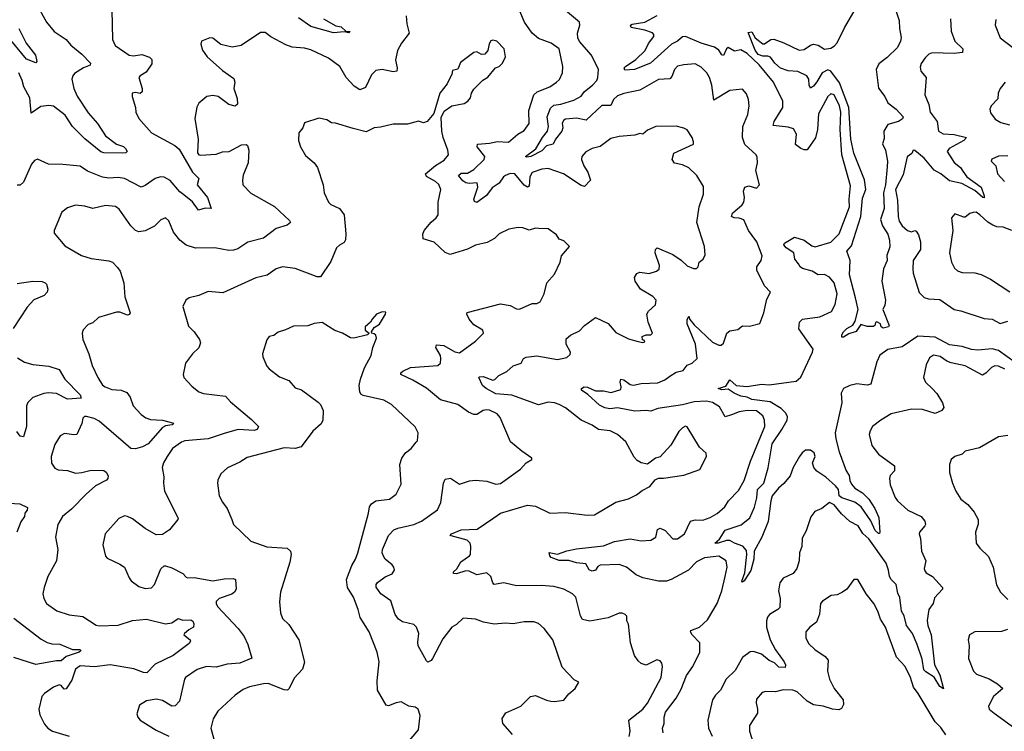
# Model space of a CAD drawing. Extents: x 2199565 to 2323334, y 894172 to 1018966.
# Tile 367 of 440: x 2284062 to 2290292, y 979165 to 983671. Entities that reach past the tile are written whole.
import ezdxf

# ---------------------------------------------------------------- set-up
doc = ezdxf.new("R2010")
doc.units = 0

msp = doc.modelspace()

# ---------------------------------------------------------------- linework, layer by layer
at = {"layer": '0CON10XD'}
for points in [[(2284176.9, 983755), (2284232.5, 983655), (2284280, 983595), (2284355, 983544.5), (2284385, 983510), (2284455, 983452.9), (2284510.6, 983395), (2284508.2, 983381.8), (2284465, 983365.3), (2284409.3, 983330.7), (2284397.3, 983315), (2284392.3, 983295), (2284404.7, 983235), (2284425.7, 983185.7), (2284495, 983080), (2284555, 983012.9), (2284604.3, 982935), (2284675, 982882.2), (2284717.8, 982867.7), (2284732.2, 982855), (2284742, 982835), (2284733, 982827), (2284715, 982824.5), (2284595, 982827.5), (2284575, 982834.3), (2284475, 982915.5), (2284395.2, 982995.2), (2284349.2, 983065), (2284275, 983122.1), (2284246.6, 983126.6), (2284195, 983121.2), (2284135, 983078.8), (2284125.4, 983175), (2284087.5, 983245), (2284078.5, 983285), (2284056.1, 983335)], [(2284643.9, 983733.9), (2284649.2, 983545), (2284665, 983508), (2284755, 983446.9), (2284782.6, 983442.6), (2284835, 983449.5), (2284883.1, 983433.1), (2284898.9, 983418.9), (2284898.6, 983391.4), (2284862.5, 983337.5), (2284823.3, 983315), (2284816.2, 983305), (2284836.2, 983235), (2284836.1, 983213.9), (2284825, 983203.8), (2284795, 983210), (2284774.3, 983205), (2284773.6, 983183.6), (2284793.8, 983115), (2284796.2, 983085), (2284816, 983045), (2284895.8, 982955), (2285043.7, 982873.7), (2285071.7, 982851.7), (2285155.3, 982705.3), (2285195.6, 982665), (2285185.8, 982625), (2285250.6, 982545), (2285272.5, 982475), (2285235, 982476.5), (2285193.7, 982463.7), (2285156.3, 982516.3), (2285101.3, 982561.3), (2285075, 982581.5), (2285015, 982652.7), (2284975, 982673.6), (2284952.5, 982675), (2284920, 982665), (2284855, 982620), (2284830.5, 982610.5), (2284724.7, 982664.7), (2284685, 982670.3), (2284625, 982666.7), (2284586.4, 982673.6), (2284490.8, 982710.9), (2284445, 982742.2), (2284335, 982754.4), (2284245, 982755.8), (2284175, 982788), (2284155, 982779.2), (2284135.7, 982755), (2284085, 982641.2), (2284065, 982622.9), (2284045, 982621.9)], [(2286506.7, 983695), (2286511.2, 983645), (2286526.9, 983585), (2286477.4, 983522.6), (2286452.7, 983475), (2286440.8, 983415), (2286451.4, 983365), (2286448.8, 983345), (2286425, 983341.4), (2286355, 983356.1), (2286315, 983349.5), (2286287.7, 983322.3), (2286249.3, 983240.7), (2286215, 983227.1), (2286179.1, 983249.1), (2286127.1, 983305), (2286088.6, 983375), (2286015, 983426.2), (2285905, 983478.8), (2285865, 983490), (2285785, 983497.5), (2285745, 983510.6), (2285651.7, 983561.7), (2285615, 983590), (2285585, 983590), (2285463.9, 983506.1), (2285407.3, 983497.3), (2285335, 983513.8), (2285285, 983553.3), (2285265, 983556.2), (2285213.3, 983535), (2285208.8, 983515), (2285218.3, 983478.3), (2285248, 983435), (2285345, 983348.1), (2285417.4, 983297.4), (2285422.3, 983275), (2285417.5, 983235), (2285438.3, 983171.7), (2285440, 983135), (2285425, 983123.3), (2285385, 983134), (2285316.7, 983185), (2285285, 983190.8), (2285245, 983184), (2285195, 983141.2), (2285183.4, 983116.6), (2285170, 983045), (2285191.5, 982915), (2285186.9, 982826.9), (2285195, 982814.6), (2285205, 982812.9), (2285305, 982818.6), (2285345, 982832.9), (2285387.5, 982835), (2285465, 982879.2), (2285495, 982881.2), (2285504.2, 982874.2), (2285511.5, 982845), (2285506.7, 982765), (2285475.9, 982685.9), (2285470.8, 982655), (2285474.3, 982624.3), (2285525, 982571.2), (2285675, 982488), (2285769.7, 982399.7), (2285775.8, 982385.8), (2285755, 982368.6), (2285685, 982349.4), (2285605, 982286.7), (2285505, 982262.9), (2285441.2, 982218.8), (2285415, 982210.8), (2285385, 982209.1), (2285296.6, 982226.6), (2285175, 982224.5), (2285115, 982242.2), (2285075, 982274.5), (2285035.4, 982325), (2285005, 982397.5), (2284985, 982416.7), (2284955, 982403.8), (2284915, 982364.2), (2284855, 982334.2), (2284815, 982327.5), (2284795, 982336), (2284766, 982365), (2284691.7, 982471.7), (2284668.7, 982488.7), (2284605, 982494.3), (2284525, 982475.6), (2284475, 982488.9), (2284414.3, 982495.7), (2284365, 982480), (2284328.3, 982451.7), (2284280, 982335), (2284279.3, 982319.3), (2284347.7, 982237.7), (2284453.3, 982176.7), (2284515, 982158.6), (2284625, 982144.2), (2284648.8, 982135), (2284681.7, 982101.7), (2284697.3, 982077.3), (2284721.4, 982005), (2284727.5, 981915), (2284760, 981815), (2284755.7, 981804.3), (2284745, 981800), (2284695, 981818.1), (2284675, 981818.1), (2284560, 981785), (2284525, 981751.2), (2284495, 981740), (2284463.3, 981706.7), (2284457.5, 981685), (2284462, 981645), (2284499.5, 981555), (2284520.9, 981480.9), (2284555.7, 981405), (2284585, 981357.5), (2284602, 981345), (2284645, 981328.5), (2284705, 981324.4), (2284740.6, 981310.6), (2284760.6, 981280.6), (2284779.4, 981225), (2284830.9, 981170.9), (2284859.8, 981149.8), (2284888.8, 981138.8), (2284965, 981135.4), (2285005, 981124.3)], [(2287668.7, 979861.3), (2287622.1, 979872.1), (2287610, 979895), (2287581.4, 980015), (2287560, 980035), (2287504.7, 980064.7), (2287441.1, 980081.1), (2287361.7, 980088.3), (2287205, 980086.9), (2287125, 980105.4), (2287065, 980094.4), (2287056, 980105), (2287043.8, 980145), (2287018.3, 980168.3), (2286955, 980155.8), (2286905, 980179.2), (2286885, 980181.1), (2286825, 980161.1), (2286806.2, 980165), (2286807.5, 980175), (2286827.4, 980192.6), (2286853.2, 980236.8), (2286908, 980275), (2286913.8, 980285), (2286917.5, 980335), (2286912.5, 980355), (2286892.9, 980375), (2286792.5, 980402.5), (2286786.7, 980405), (2286793.8, 980415), (2286855, 980441.5), (2286957.5, 980445), (2287063, 980517), (2287105, 980545.7), (2287275, 980597.3), (2287325, 980591.1), (2287416.3, 980546.3), (2287515, 980550.6), (2287653, 980533), (2287700, 980535), (2287835, 980616), (2287915, 980637.5), (2287965, 980661.2), (2288001.2, 980688.8), (2288050, 980715), (2288083.6, 980756.4), (2288105, 980767.5), (2288135, 980766.7), (2288265, 980786), (2288365, 980822), (2288408, 980905), (2288406, 980925), (2288363.2, 980963.2), (2288285, 981093.3), (2288275, 981096.2), (2288255, 981086), (2288232.5, 981062.5), (2288182.9, 980977.1), (2288115, 980902.5), (2288085, 980893.3), (2288035, 980856.2), (2287994.3, 980864.3), (2287968.6, 980878.6), (2287949.7, 980899.7), (2287897.8, 980997.8), (2287843.8, 981043.8), (2287797.8, 981067.8), (2287724.7, 981074.7), (2287684.1, 981104.1), (2287614.8, 981134.8), (2287515, 981213.1), (2287475, 981233.8), (2287445, 981244.6), (2287405, 981248.5), (2287345, 981231.8), (2287175, 981292.5), (2287075, 981301.6), (2287013.1, 981335), (2286990.3, 981355), (2286966.2, 981405), (2286970.6, 981409.4), (2286995, 981410.5), (2287055, 981387.1), (2287068.7, 981391.3), (2287092.7, 981417.3), (2287119.5, 981430.5), (2287145, 981443.3), (2287185, 981478.6), (2287234.2, 981495.8), (2287250, 981525), (2287266.7, 981533.3), (2287335, 981541.5), (2287465, 981519.4), (2287525, 981531.2), (2287545, 981550), (2287547.5, 981565), (2287519.2, 981615), (2287519.3, 981650.7), (2287546.4, 981673.6), (2287605, 981700), (2287636.7, 981735), (2287705, 981785.4), (2287785, 981747.5), (2287835, 981690), (2287915, 981650), (2287975, 981632), (2288005, 981627.5), (2288018.3, 981631.7), (2288015, 981640), (2288003.3, 981643.3), (2288000, 981665), (2288025, 981676.2), (2288055, 981676.2), (2288066.7, 981685), (2288038, 981755), (2288030, 981805), (2288041.2, 981825), (2288084, 981865), (2288090, 981895), (2288068, 981918), (2287990.8, 981965), (2287956.2, 982015), (2287952.5, 982037.5), (2287967, 982063), (2287985, 982071.2), (2288000.3, 982070.3), (2288045, 982063.5), (2288091.1, 982078.9), (2288108.8, 982091.2), (2288110, 982115), (2288082.2, 982195), (2288084.5, 982215.5), (2288095, 982225.8), (2288195, 982183.1), (2288248.3, 982148.3), (2288285, 982111.4), (2288325, 982094.3), (2288345, 982096), (2288354, 982105), (2288362, 982135), (2288386.2, 982155), (2288398.8, 982181.2), (2288394, 982235), (2288346.8, 982386.8), (2288361.9, 982485), (2288388.9, 982565), (2288388.6, 982615), (2288347.1, 982685), (2288295, 982732), (2288255, 982750.8), (2288205, 982761.2), (2288191.2, 982785), (2288201.2, 982825), (2288325, 982882.5), (2288326.4, 982896.4), (2288316.7, 982925), (2288285, 982972.5), (2288265, 982983.8), (2288215, 982996.2), (2288086.4, 982993.6), (2288035, 982970), (2288005, 982946.7), (2287985, 982950), (2287955, 982938.8), (2287855, 982930), (2287802.7, 982917.3), (2287735, 982867.5), (2287685, 982856), (2287645, 982833.8), (2287618.8, 982805), (2287617.1, 982785), (2287630.5, 982745), (2287657.8, 982705), (2287674, 982655), (2287635, 982614), (2287615, 982620), (2287502, 982695), (2287405, 982729.1), (2287365, 982724.6), (2287305, 982702.5), (2287290.3, 982675), (2287285, 982616.2), (2287275, 982609.4), (2287255, 982622.3), (2287195, 982695.4), (2287165, 982696.2), (2287136, 982685), (2287122.2, 982675), (2287095, 982635.4), (2287052.1, 982605), (2287015, 982557.5), (2286955, 982513.1), (2286939.1, 982519.1), (2286934.6, 982535), (2286960.4, 982609.6), (2286957.6, 982637.6), (2286905, 982634.2), (2286885, 982638.6), (2286865, 982651.1), (2286838.8, 982685), (2286855, 982697.8), (2286895, 982698.9), (2286935, 982722.4), (2287000.4, 982785), (2287005.5, 982805), (2286957.1, 982865), (2286957.7, 982882.3), (2287035, 982887.9), (2287085, 982900), (2287155, 982894.4), (2287213.7, 982946.3), (2287255, 982968), (2287285, 983012.5), (2287284.5, 983095), (2287315.3, 983194.7), (2287335.8, 983214.2), (2287415.4, 983244.6), (2287458.8, 983275), (2287477.4, 983292.6), (2287495.6, 983335), (2287498.6, 983375), (2287475.6, 983485.6), (2287425, 983521.8), (2287345, 983552.1), (2287305, 983586.2), (2287255.9, 983655), (2287226.4, 983725)], [(2288531.1, 980245), (2288485, 980272.9), (2288395, 980263.3), (2288345, 980237), (2288294.2, 980185.8), (2288185, 980125.4), (2288155, 980116.2), (2288105, 980115.5), (2288005, 980137.5), (2287963.3, 980155), (2287901.2, 980205), (2287855, 980220.5), (2287735, 980217.3), (2287721, 980209), (2287705, 980184.5), (2287685, 980178), (2287665, 980187.5), (2287645, 980225.6), (2287585, 980231.1), (2287536.5, 980246.5), (2287475.4, 980245.4), (2287424.4, 980265), (2287415.8, 980275), (2287412.7, 980297.3), (2287465, 980285.4), (2287523.3, 980306.7), (2287585, 980320.4), (2287755, 980339.5), (2287825, 980367.5), (2287925, 980382.7), (2287995, 980371.2), (2288055, 980375.3), (2288086.7, 980393.3), (2288096.9, 980443.1), (2288115, 980451.4), (2288145.3, 980435.3), (2288195, 980382.9), (2288225, 980383.5), (2288269.4, 980415), (2288306.2, 980495), (2288335, 980503.5), (2288385, 980501.8), (2288431.9, 980518.1), (2288475.9, 980544.1), (2288524.5, 980585.5), (2288546.3, 980623.7), (2288611.2, 980688.8), (2288646.2, 980753.8), (2288686.8, 980875), (2288776.8, 981095), (2288775.4, 981135), (2288763.3, 981163.3), (2288725, 981192.9), (2288665, 981196.6), (2288615, 981187.5), (2288565, 981169.2), (2288525, 981155.8), (2288489.8, 981219.8), (2288445, 981246.3), (2288407.5, 981255), (2288328.8, 981251.2), (2288255, 981231.2), (2288100.8, 981209.2), (2288055, 981191.1), (2288025, 981196.5), (2287955, 981191.8), (2287845, 981212.6), (2287795, 981206.6), (2287763.7, 981213.7), (2287730.1, 981230.1), (2287656.8, 981296.8), (2287616, 981325), (2287616, 981335), (2287634, 981345), (2287655, 981344.6), (2287705, 981320.4), (2287755, 981321.4), (2287805, 981310), (2287865, 981330), (2287867.9, 981345), (2287860.9, 981375), (2287865.6, 981394.4), (2287885, 981390), (2287925, 981360.4), (2287945, 981355.4), (2287993.8, 981366.2), (2288099.8, 981370.2), (2288145, 981390), (2288175.6, 981414.4), (2288215, 981439.6), (2288260, 981450), (2288285, 981482.5), (2288316, 981495), (2288348.1, 981525), (2288338.2, 981615), (2288284.6, 981745), (2288285, 981770), (2288295, 981792.5), (2288302.4, 981772.4), (2288328.9, 981738.9), (2288445, 981628.6), (2288485, 981608.8), (2288499.5, 981610.5), (2288515, 981622.5), (2288536.2, 981685), (2288555, 981700), (2288605, 981708.8), (2288635, 981732), (2288679.5, 981730.5), (2288745, 981747.5), (2288771.2, 981815), (2288789.5, 981900.5), (2288813.3, 981945), (2288775.4, 981985.4), (2288726.5, 982085), (2288726.4, 982105), (2288752.9, 982145), (2288760.9, 982175), (2288726.2, 982265), (2288696.2, 982305), (2288673.8, 982335), (2288643.1, 982403.1), (2288615, 982413.6), (2288582.5, 982415), (2288566, 982425), (2288572.9, 982445), (2288632.6, 982497.4), (2288644.3, 982515), (2288648.1, 982545), (2288642.5, 982585), (2288650.5, 982609.5), (2288675, 982618.8), (2288725, 982603.3), (2288742.5, 982625), (2288720.6, 982715), (2288731.4, 982765), (2288729.3, 982799.3), (2288722, 982815), (2288650, 982880), (2288634.6, 982925), (2288636.9, 982995), (2288668.9, 983071.1), (2288678.1, 983125), (2288674.3, 983164.3), (2288660.3, 983200.3), (2288635, 983230), (2288555, 983221.4), (2288455, 983160), (2288442.3, 983255), (2288427.5, 983305), (2288408.9, 983335), (2288375, 983370.6), (2288335, 983391.4), (2288264.3, 983385.7), (2288225, 983375.7), (2288205.5, 983354.5), (2288188.9, 983311.1), (2288175, 983295.6), (2288105, 983291.5), (2287985.3, 983224.7), (2287885, 983203.9), (2287845, 983187.7), (2287818.9, 983165), (2287802.1, 983127.9), (2287745, 983127.3), (2287646.3, 983033.6), (2287585, 983047.2), (2287515, 983041.1), (2287505, 983034.5), (2287495.3, 983015), (2287497.8, 982985), (2287492.5, 982965), (2287451.6, 982915), (2287437.7, 982882.3), (2287395, 982872.2), (2287365, 982840.2), (2287297.1, 982805), (2287270.7, 982800.7), (2287261.4, 982805), (2287327.9, 982852.1), (2287370.6, 982925), (2287401.7, 982965), (2287407.7, 982995), (2287400.5, 983055), (2287420.3, 983109.7), (2287441.7, 983128.3), (2287485, 983135.2), (2287569.2, 983160.8), (2287615, 983187.3), (2287636.2, 983215), (2287686.9, 983255), (2287712.9, 983285), (2287720.8, 983305), (2287723.3, 983355), (2287679.5, 983445), (2287605, 983533.5), (2287593.4, 983555), (2287590.7, 983585), (2287605.6, 983635), (2287604.3, 983655), (2287490.2, 983750.2)], [(2290360.4, 981500.4), (2290256.1, 981576.1), (2290215, 981585.5), (2290125, 981578.1), (2290085, 981581.6), (2290025, 981600.6), (2289945, 981611.1), (2289855, 981660.4), (2289745, 981666.6), (2289645, 981598.8), (2289555, 981582.5), (2289504.2, 981545.8), (2289485.4, 981505), (2289446.5, 981363.5), (2289425, 981355.4), (2289360, 981365), (2289315, 981355.3), (2289275, 981334.4), (2289258.9, 981305), (2289263.6, 981245), (2289221.6, 981055), (2289225.8, 981015.8), (2289247.9, 980935), (2289292.5, 980815), (2289311.1, 980785), (2289315, 980752.5), (2289325, 980728.8), (2289345.8, 980705), (2289395.2, 980675.2), (2289433.9, 980635), (2289472.5, 980575), (2289497.8, 980517.8), (2289504.2, 980425.8), (2289503, 980417), (2289495, 980417.1), (2289475, 980437.1), (2289448.3, 980498.3), (2289385.5, 980585.5), (2289346.6, 980616.6), (2289265, 980642.2), (2289246.8, 980655), (2289243.1, 980695), (2289225, 980719.4), (2289163.7, 980773.7), (2289105, 980812.4), (2289086.7, 980835), (2289079.1, 980865), (2289094.7, 980905), (2289088.5, 980928.5), (2289065, 980944.1), (2289035, 980944), (2289012, 980928), (2288995.3, 980904.7), (2288955.2, 980835), (2288937.9, 980782.1), (2288896.9, 980733.1), (2288863.5, 980705), (2288824.2, 980655), (2288814.8, 980625), (2288797.3, 980492.7), (2288757.5, 980395), (2288710, 980305), (2288708, 980255), (2288687.8, 980182.2), (2288645, 980118), (2288635, 980108.8), (2288630.8, 980115), (2288650.8, 980169.2), (2288661.9, 980285), (2288660, 980310), (2288637.5, 980337.5), (2288584.2, 980355), (2288555, 980372.2), (2288535, 980372.9), (2288482.5, 980355), (2288460, 980355), (2288489.2, 980380.8), (2288525, 980439.3), (2288628.1, 980471.9), (2288682.6, 980517.4), (2288711.8, 980585), (2288726.6, 980643.4), (2288729.6, 980695), (2288769.7, 980735), (2288797.9, 980832.1), (2288822.5, 980985), (2288885.3, 981074.7), (2288918.1, 981135), (2288920.5, 981155), (2288909, 981179), (2288879.2, 981209.2), (2288810.9, 981250.9), (2288695, 981265.9), (2288665, 981281.3), (2288625, 981286.1), (2288581.8, 981305), (2288545, 981331.5), (2288505, 981326), (2288482.5, 981335), (2288530.5, 981349.5), (2288555, 981390), (2288595, 981353.6), (2288665, 981347.7), (2288755, 981361.9), (2288805, 981358.2), (2288975, 981381.4), (2289005, 981406.2), (2289079.4, 981565), (2289081.9, 981585), (2288992.2, 981712.3), (2288996.7, 981755), (2289016.2, 981773.8), (2289125, 981788.5), (2289197.6, 981822.4), (2289222.9, 981867.1), (2289234.6, 981935), (2289215.3, 982005), (2289185, 982040.5), (2289155, 982057.5), (2289114, 982054), (2289077.2, 982077.3), (2289015.4, 982095.4), (2289001.4, 982105), (2288989.4, 982125), (2288965.6, 982155), (2288959.4, 982195), (2288911.1, 982225), (2288897.8, 982245), (2288901.4, 982255), (2288965, 982294.4), (2289025, 982273.5), (2289075, 982238.8), (2289095, 982232.1), (2289195, 982261.5), (2289246.7, 982315), (2289313.4, 982485), (2289310.8, 982535), (2289318.1, 982618.1), (2289263.9, 982815), (2289253.5, 982975), (2289256.9, 983085), (2289248.7, 983125), (2289215, 983194.4), (2289195, 983201.1), (2289175, 983184.3), (2289117.1, 983075), (2289109.3, 982975), (2289097.9, 982922.1), (2289045, 982846.9), (2289025, 982845.6), (2289004, 982854), (2288970.3, 982880.3), (2288977.5, 982945), (2288958.7, 982978.7), (2288925, 982990.4), (2288830, 983000), (2288835, 983025.7), (2288890.9, 983115), (2288891.1, 983155), (2288831.5, 983275), (2288741.2, 983385), (2288665, 983456.4), (2288625, 983479.2), (2288585, 983472.1), (2288545, 983494.4), (2288535, 983486), (2288515, 983443.1), (2288505, 983448.1), (2288485, 983477.1), (2288457.4, 983497.4), (2288375, 983521.1), (2288275, 983564), (2288255, 983561.2), (2288224.4, 983535.6), (2288185.2, 983514.8), (2288053.6, 983395), (2287952.5, 983355), (2287890.9, 983350.9), (2287886.2, 983365), (2287896.2, 983375), (2287960.8, 983419.3), (2288020.3, 983475), (2288041.2, 983518.8), (2288075.4, 983565), (2288075, 983576.7), (2288066.4, 983586.4), (2288016.7, 983605), (2287931.8, 983621.8), (2287926.9, 983635), (2287937.3, 983642.7), (2288016.7, 983655), (2288095, 983696.5)], [(2289602.7, 983735), (2289627.1, 983665), (2289628, 983615), (2289638.6, 983558.6), (2289635.7, 983535), (2289615.8, 983494.2), (2289549.9, 983430.1), (2289498.6, 983391.4), (2289481.2, 983355), (2289495, 983236), (2289535.6, 983185), (2289555.8, 983145), (2289608.8, 983105), (2289652.5, 983055), (2289647.5, 983042.5), (2289622, 983025), (2289555, 983006), (2289529.3, 982965), (2289532.6, 982917.4), (2289522.3, 982885), (2289541.2, 982845), (2289552.8, 982775), (2289551.8, 982738.2), (2289540.6, 982625), (2289528.4, 982575), (2289532.7, 982475), (2289509.7, 982405), (2289520.7, 982365), (2289555, 982313.1), (2289566.3, 982273.7), (2289567.1, 982232.9), (2289548.1, 982178.1), (2289550.4, 982145), (2289527.7, 982092.3), (2289516.5, 982015), (2289539.4, 981895), (2289536.8, 981863.2), (2289523.3, 981835), (2289563.8, 981735), (2289560, 981725), (2289525, 981717.1), (2289512, 981725), (2289509.2, 981745), (2289485, 981756.7), (2289477, 981753), (2289472.5, 981735), (2289463, 981727), (2289425, 981728.8), (2289385, 981740), (2289354.4, 981695.6), (2289307.9, 981682.1), (2289275, 981660), (2289265, 981660), (2289263.1, 981675), (2289275, 981694), (2289295, 981715.5), (2289334.5, 981735.5), (2289349.3, 981760.7), (2289367.5, 981835), (2289349.7, 981910.3), (2289312, 982055), (2289317.3, 982145), (2289296.1, 982205), (2289325, 982239.4), (2289384.7, 982425), (2289395, 982540.8), (2289415.7, 982595), (2289407.1, 982657.1), (2289339.8, 982825), (2289321, 982915), (2289308.2, 983115), (2289249.8, 983269.8), (2289195, 983344.3), (2289175, 983352.7), (2289139.4, 983335), (2289105, 983277.3), (2289085, 983248.9), (2289065, 983236), (2289056.7, 983256.7), (2289055.3, 983295), (2289041.8, 983315), (2288985, 983342.4), (2288925, 983347.1), (2288875, 983363.2), (2288840, 983395), (2288813.2, 983433.2), (2288795, 983440), (2288765, 983439.1), (2288735, 983451.1), (2288715, 983477.1), (2288670.6, 983589.4), (2288695, 983593.8), (2288715.8, 983555), (2288765, 983518.1), (2288775, 983518.6), (2288814.3, 983545), (2288833.8, 983546.2), (2288896.5, 983525), (2288995, 983477.5), (2289025, 983481.5), (2289065, 983509.4), (2289085, 983515.5), (2289115, 983509.6), (2289155, 983483.1), (2289195, 983491.3), (2289217.5, 983505), (2289234.7, 983525), (2289280.3, 983619.7), (2289347.4, 983735)], [(2285984.4, 983675), (2286061.3, 983631.3), (2286095, 983624.6), (2286126.7, 983596.7), (2286152.5, 983595), (2286145, 983587.5), (2286114.6, 983594.6), (2286047.4, 983587.4), (2285905, 983628.2), (2285825, 983683.3)], [(2289951.5, 983675), (2289955, 983597.5), (2289978.9, 983535), (2290030.6, 983485), (2290026.7, 983463.3), (2289975, 983455.6), (2289835, 983461.4), (2289815, 983452), (2289790.9, 983429.1), (2289765.8, 983394.2), (2289759.5, 983370.5), (2289764, 983345), (2289797.5, 983305), (2289789.4, 983195), (2289813.6, 983133.6), (2289823.3, 983085), (2289868.1, 983025), (2289875.6, 982965), (2289905, 982948.7), (2289975, 982943.7), (2290052.5, 982925), (2290035.6, 982905), (2289943.1, 982855), (2289931.1, 982835), (2289975, 982766.7), (2290014.3, 982734.3), (2290030.6, 982710.6), (2290054.4, 982675), (2290145, 982610), (2290164.3, 982555.7), (2290165, 982543.3), (2290155.8, 982544.2), (2290105, 982589.3), (2290022.3, 982632.3), (2289945, 982651.1), (2289890, 982695), (2289847.5, 982717.5), (2289785, 982794.1), (2289725, 982843.1), (2289715, 982843.8), (2289706.5, 982823.5), (2289677.9, 982802.1), (2289651.4, 982688.6), (2289602.9, 982595), (2289616.9, 982526.9), (2289620.3, 982425), (2289627.7, 982395), (2289646.3, 982366.3), (2289680, 982335), (2289705, 982327.8), (2289725, 982335.6), (2289735, 982330.6), (2289748.9, 982308.9), (2289760.9, 982265), (2289761.1, 982215), (2289715.6, 982145), (2289712.5, 982092.5)], [(2290237.7, 983672.3), (2290234, 983635), (2290265, 983556.2), (2290345.5, 983495.5)], [(2284056.5, 983615), (2284102.8, 983522.8), (2284161.9, 983445), (2284170, 983405), (2284165, 983397.5), (2284105, 983421.1), (2283976.7, 983576.7)], [(2287180, 979145), (2287119.2, 979215), (2287114.3, 979245.7), (2287138.3, 979281.7), (2287233.8, 979325), (2287254.4, 979345), (2287293.3, 979385), (2287325, 979392.5), (2287395, 979362.5), (2287423.6, 979356.4), (2287445, 979353.8), (2287505, 979362), (2287537.3, 979402.7), (2287576.7, 979435), (2287600, 979475), (2287570.5, 979490.5), (2287495, 979571.2), (2287435, 979743.3), (2287380, 979815), (2287345, 979848), (2287315, 979858), (2287255, 979858.6), (2287185, 979845.8), (2287135, 979849.4), (2287063.4, 979843.4), (2286997.5, 979855), (2286945, 979874.2), (2286868, 979882), (2286825, 979840.5), (2286795.8, 979825), (2286740.3, 979749.7), (2286675, 979626.7), (2286665, 979613.8), (2286645, 979603.3), (2286635, 979610), (2286582.5, 979705), (2286580.6, 979729.4), (2286587.8, 979785), (2286572.5, 979825), (2286555, 979840), (2286485, 979857.5), (2286458.9, 979875), (2286436.9, 979905), (2286410.8, 979990.8), (2286346.9, 980035), (2286318.2, 980078.2), (2286317.7, 980095), (2286325, 980106.2), (2286375, 980141.9), (2286418.7, 980161.3), (2286434, 980185), (2286430, 980205), (2286419.3, 980219.3), (2286375, 980254.2), (2286365, 980268.8), (2286356.5, 980295), (2286357.8, 980315), (2286395.9, 980404.1), (2286429.7, 980440.3), (2286455, 980451.5), (2286555, 980474.6), (2286605, 980494.6), (2286705, 980568), (2286727.5, 980612.5), (2286742.5, 980735), (2286755, 980761.2), (2286787, 980767), (2286845, 980728.8), (2286908.8, 980751.2), (2286945, 980754.4), (2287018.7, 980748.7), (2287075, 980729.2), (2287105, 980734), (2287230, 980825), (2287266.1, 980863.9), (2287302.5, 980885), (2287302.5, 980895), (2287238.3, 980938.3), (2287168.3, 980998.3), (2287101.7, 981151.7), (2287083.3, 981175), (2287035, 981197.1), (2287015, 981200), (2286995, 981195.7), (2286955, 981171.4), (2286935, 981170.8), (2286901.2, 981185), (2286834.3, 981234.3), (2286725, 981264.5), (2286635, 981336.5), (2286548.7, 981388.7), (2286473.4, 981423.4), (2286474, 981435), (2286485.8, 981445), (2286535, 981467.5), (2286708.5, 981481.5), (2286723.7, 981496.3), (2286726.7, 981525), (2286723.6, 981545), (2286695.8, 981595), (2286698.3, 981611.7), (2286745, 981608.5), (2286815, 981567.5), (2286845, 981561.9), (2286945, 981634.2), (2286996.2, 981685), (2286993.3, 981705), (2286935, 981739.4), (2286905.6, 981775), (2286890.8, 981805), (2286894.3, 981815.7), (2287105, 981870.5), (2287165, 981861.9), (2287205, 981839.2), (2287225, 981838), (2287305, 981874.2), (2287335, 981874.3), (2287355.7, 981885), (2287380, 981935), (2287397.5, 982005), (2287445, 982058.8), (2287481.2, 982135), (2287491.2, 982175), (2287540, 982235), (2287505, 982270), (2287475, 982280), (2287457.6, 982307.6), (2287405, 982346.2), (2287347.5, 982347.5), (2287325, 982350), (2287285, 982338), (2287245, 982352), (2287215, 982354), (2287155.9, 982344.1), (2287096.2, 982315), (2287066, 982285), (2287020.2, 982259.8), (2286945, 982241.9), (2286895, 982217.5), (2286785, 982184.4), (2286755, 982196.7), (2286685, 982261.5), (2286615, 982284), (2286613.2, 982313.2), (2286621.8, 982335), (2286665, 982387.8), (2286698.1, 982415), (2286710, 982435), (2286710.5, 982515), (2286726.7, 982595), (2286715, 982626), (2286693.8, 982645), (2286635, 982676.9), (2286628.9, 982695), (2286692.3, 982747.7), (2286748.1, 982781.9), (2286775.8, 982815), (2286771.9, 982845), (2286741.2, 982925), (2286732.7, 982965), (2286728.6, 983051.4), (2286748.3, 983091.7), (2286795.6, 983124.4), (2286875, 983140.8), (2286896.7, 983155), (2286913.8, 983175), (2286920, 983205), (2286935, 983230), (2286992.3, 983287.7), (2287025, 983307.5), (2287073.6, 983366.4), (2287095, 983373.8), (2287116.7, 983395), (2287136.7, 983435), (2287126.7, 983485), (2287080, 983535), (2287055, 983540.8), (2287043.8, 983536.2), (2287031.7, 983518.3), (2287023.3, 983475), (2287005, 983452.5), (2286985, 983450), (2286955, 983467.5), (2286935, 983462.5), (2286850.5, 983399.5), (2286835, 983357.5), (2286800.7, 983349.3), (2286796.2, 983325), (2286766, 983265), (2286720, 983205), (2286682.7, 983077.3), (2286641.2, 983025), (2286617.7, 983017.7), (2286585, 983027.1), (2286515, 983008.6), (2286425, 983010), (2286345, 982989.2), (2286305, 982985.7), (2286255, 982960), (2286171.1, 982981.1), (2286060, 983015), (2286035, 983017.5), (2286005, 983036.7), (2285955, 983046.7), (2285865, 983017.5), (2285853.6, 982986.4), (2285827.5, 982955), (2285826.7, 982905), (2285838.8, 982865), (2285871.2, 982811.2), (2285925, 982763.3), (2285946, 982735), (2285982, 982625), (2285988, 982575), (2286016.2, 982515), (2286030.3, 982500.3), (2286085.5, 982475.5), (2286114.3, 982435), (2286125.8, 982315), (2286122.7, 982277.3), (2286115, 982260), (2286085, 982243.8), (2286067.5, 982225), (2286031.1, 982138.9), (2285965, 982043.3), (2285945, 982043.3), (2285805.4, 982095.4), (2285725, 982105.6), (2285685, 982093.3), (2285627.6, 982052.4), (2285555.9, 982035.9), (2285348.3, 981941.7), (2285255, 981948.8), (2285195, 981923.8), (2285135, 981910), (2285113.3, 981895), (2285093.3, 981855), (2285129.7, 981729.7), (2285165, 981693.8), (2285198.8, 981645), (2285205.8, 981625), (2285195, 981592.5), (2285156.1, 981553.9), (2285111.2, 981495), (2285096.7, 981425), (2285100, 981405), (2285150.3, 981350.3), (2285195, 981314.3), (2285225, 981304.3), (2285365, 981287.5), (2285395, 981250.8), (2285528.9, 981138.9), (2285572.2, 981095), (2285564, 981076), (2285545, 981068.9), (2285445, 981074.7), (2285362.2, 981052.2), (2285255, 981017.2), (2285106.2, 981003.8), (2285085, 980996.5), (2285029.2, 980955), (2284995, 980904), (2284972.5, 980865), (2284964.1, 980834.1), (2284974, 980775), (2284970.8, 980735), (2284977.5, 980685), (2285064, 980515), (2285062, 980505), (2285009.3, 980440.7), (2284965, 980411.4), (2284925, 980409.2), (2284855, 980449.4), (2284775, 980511.1), (2284745, 980525.6), (2284725, 980528.1), (2284688.8, 980511.2), (2284602, 980415), (2284587.1, 980345), (2284603.9, 980273.9), (2284615, 980260), (2284695, 980224), (2284724.2, 980204.2), (2284755.5, 980135.5), (2284767.9, 980117.9), (2284815, 980080.6), (2284855, 980070), (2284895, 980072.9), (2284915.5, 980094.5), (2284955.9, 980194.1), (2284975, 980213.3), (2284985, 980213.3), (2285025, 980200.8), (2285093.8, 980165), (2285115, 980140), (2285125, 980136.2), (2285165, 980138.1), (2285285, 980117.5), (2285355, 980130.9), (2285413.3, 980133.3), (2285426.8, 980126.8), (2285431.9, 980065), (2285421.4, 980045), (2285405, 980033.6), (2285324.2, 980005), (2285305, 979986.2), (2285304.3, 979975), (2285312.9, 979955), (2285444.5, 979815), (2285481.5, 979765), (2285506.4, 979715), (2285531.4, 979628.6), (2285455, 979595.9), (2285375, 979590), (2285305, 979571.1), (2285244.7, 979575.3), (2285185, 979556.2), (2285111.4, 979505), (2285104.4, 979495), (2285072.2, 979355), (2285045, 979325.8), (2285025, 979324.2), (2284965, 979358.9), (2284925, 979367.3), (2284865, 979357.1), (2284819.3, 979330.7), (2284803.8, 979275), (2284808.8, 979255), (2284824, 979235), (2284925, 979171.4), (2285005, 979134.2)], [(2290297.1, 983275), (2290266, 983235), (2290253.8, 983205), (2290250.7, 983169.3), (2290208.8, 983125), (2290200, 983105), (2290205, 983080), (2290235, 983040), (2290270.3, 983020.3), (2290325, 983004.4)], [(2290315, 982808.5), (2290255, 982805.8), (2290212.7, 982787.3), (2290210, 982775), (2290237.5, 982745), (2290250, 982695), (2290292.5, 982645)], [(2290340, 982335), (2290285, 982355.9), (2290245, 982359.1), (2290219.6, 982369.6), (2290188.6, 982388.6), (2290137.5, 982435), (2290115, 982451.4), (2290095, 982450.6), (2290075, 982444), (2290045, 982420), (2290035, 982420), (2289979.3, 982440.7), (2289958.8, 982415), (2289965.6, 982335), (2289945.5, 982195), (2289958.6, 982135), (2289977.9, 982097.9), (2289995, 982080), (2290025, 982069.2), (2290105, 982067.1), (2290145, 982056.7), (2290205, 982027.5), (2290326.4, 981946.4)], [(2289712.5, 982092.5), (2289714.6, 982064.6), (2289753.6, 981943.6), (2289785, 981910.8), (2289813.1, 981903.1), (2289885, 981898.2), (2289975, 981835.5), (2290017.9, 981827.9), (2290165, 981779.1), (2290215, 981773.3), (2290265, 981747.8), (2290315, 981761.8)], [(2284045, 982000.4), (2284145, 982014.6), (2284205, 982011.9), (2284223.3, 982005), (2284231.2, 981995), (2284240, 981965), (2284235.7, 981945), (2284216.9, 981925), (2284152.3, 981897.7), (2284109.6, 981850.4), (2284020.6, 981715)], [(2286494.1, 979065.9), (2286586.2, 979175), (2286596.7, 979265), (2286582.5, 979305), (2286565, 979317.5), (2286525, 979324), (2286475, 979350.8), (2286445, 979345.8), (2286395, 979326.1), (2286380.4, 979330.4), (2286326.7, 979425), (2286324.7, 979485.3), (2286335.8, 979605), (2286323.6, 979666.4), (2286272.5, 979795), (2286215.8, 979885), (2286204.2, 979935), (2286175, 980013.3), (2286136.7, 980075), (2286130, 980125), (2286162.5, 980215), (2286187.5, 980255), (2286202.2, 980295), (2286269.4, 980545), (2286275, 980586.7), (2286288, 980605), (2286315, 980623.1), (2286402.5, 980635), (2286445, 980666.7), (2286475, 980730), (2286467.1, 980855), (2286479.2, 980895), (2286502.4, 980927.6), (2286538.8, 980955), (2286571.2, 980995), (2286578, 981005), (2286583.8, 981055), (2286565, 981092.5), (2286415, 981234), (2286365, 981262), (2286235, 981290), (2286220.5, 981300.5), (2286214.5, 981314.5), (2286210.4, 981355), (2286218.2, 981395), (2286244.6, 981465.4), (2286286, 981545), (2286296.7, 981595), (2286320, 981655), (2286315, 981672.5), (2286305, 981682.5), (2286290, 981685), (2286287.5, 981695), (2286305, 981722.5), (2286337.8, 981742.2), (2286377.5, 981805), (2286378.3, 981818.3), (2286355, 981820), (2286320, 981805), (2286292.5, 981775), (2286282.5, 981755), (2286248.8, 981725), (2286248.8, 981705), (2286272.5, 981685), (2286262.5, 981675), (2286176.2, 981653.8), (2286155, 981656.7), (2286105, 981686), (2286055, 981703.1), (2285975, 981752.9), (2285925, 981746.9), (2285885, 981732.5), (2285795, 981730), (2285742.9, 981707.1), (2285698.3, 981691.7), (2285669.5, 981670.5), (2285640, 981665), (2285626.4, 981643.6), (2285598.8, 981555), (2285601.2, 981535), (2285625, 981477.5), (2285639.7, 981459.7), (2285705, 981410), (2285765, 981386.7), (2285805, 981340), (2285845, 981326.7), (2285949.7, 981249.7), (2285964.4, 981234.4), (2285982.9, 981195), (2285980, 981135), (2285968.9, 981111.1), (2285916, 981065), (2285843.3, 980966.7), (2285805, 980955.6), (2285735, 980959.4), (2285501.7, 980898.3), (2285455, 980869.2), (2285377.3, 980832.7), (2285333.8, 980795), (2285316, 980755), (2285314, 980735), (2285324, 980655), (2285344.2, 980615), (2285374.2, 980575), (2285403.8, 980505), (2285415, 980473.3), (2285525, 980368.8), (2285625, 980332.9), (2285755, 980324), (2285775.6, 980305.6), (2285780, 980285), (2285772.2, 980235), (2285712.5, 980045), (2285706.7, 979985), (2285712, 979915), (2285725, 979880), (2285765, 979840), (2285828, 979745), (2285863.4, 979603.4), (2285852.4, 979557.6), (2285799.3, 979500.7), (2285767.5, 979435), (2285755.7, 979424.3), (2285735, 979427.1), (2285635, 979468.1), (2285603.6, 979466.4), (2285515, 979445.7), (2285475, 979430), (2285425.5, 979394.5), (2285315, 979293.3), (2285285.7, 979244.3), (2285270.8, 979185), (2285290, 979115)], [(2284048.7, 981528.7), (2284091.4, 981501.4), (2284145, 981487.7), (2284246.6, 981476.6), (2284312, 981455), (2284347.8, 981395), (2284445, 981295.6), (2284450.8, 981275), (2284365, 981267.7), (2284295, 981303.8), (2284245, 981306.9), (2284215, 981303.9), (2284145, 981278.6), (2284112.7, 981247.3), (2284103.9, 981226.1), (2284105.5, 981095), (2284085, 981028.8), (2284065, 981034.3), (2284043.1, 981063.1)], [(2290295, 981457.6), (2290255, 981476.2), (2290231.4, 981478.6), (2290211.5, 981468.5), (2290175, 981431.9), (2290155, 981420.6), (2290045, 981479.2), (2289955, 981497.7), (2289928.2, 981508.2), (2289887.3, 981537.3), (2289845, 981546.7), (2289819.7, 981530.3), (2289796.9, 981485), (2289780, 981405), (2289792.5, 981375), (2289835.7, 981335), (2289865, 981304.2), (2289901.9, 981245), (2289910, 981215), (2289896.7, 981195), (2289855, 981176.7), (2289775, 981201.9), (2289705, 981205.5), (2289575.4, 981174.6), (2289510, 981135), (2289458.8, 981095), (2289442.4, 981067.6), (2289437.5, 981045), (2289452.9, 980975), (2289495, 980919.4), (2289596.5, 980845), (2289596.6, 980813.4), (2289570, 980785), (2289565.8, 980765), (2289570, 980725), (2289602.2, 980645), (2289615.6, 980625), (2289681.4, 980565), (2289765.4, 980525.4), (2289789.2, 980495), (2289793.8, 980475), (2289790, 980465), (2289756.2, 980425), (2289754.2, 980415), (2289762.5, 980385), (2289768.5, 980305), (2289795.6, 980245), (2289784.3, 980195.7), (2289789.3, 980180.7), (2289798.3, 980168.3), (2289837.5, 980145), (2289900, 980075), (2289900, 980065), (2289850.9, 980009.1), (2289841.1, 979975), (2289814.7, 979935.3), (2289804.5, 979865.5), (2289808.8, 979835), (2289829.7, 979775), (2289850.4, 979585), (2289885, 979522.9), (2289906.4, 979433.6), (2289885, 979447.5), (2289847.9, 979507.9), (2289795, 979540.8), (2289782.1, 979555), (2289772.4, 979622.4), (2289741.2, 979715), (2289711.8, 979785), (2289674, 979835), (2289658, 979895), (2289641.1, 979925), (2289631, 980011), (2289618.5, 980038.5), (2289608, 980095), (2289575.6, 980125.6), (2289564.8, 980144.8), (2289559.8, 980185), (2289545, 980229.5), (2289435, 980383.8), (2289396.9, 980416.9), (2289368.1, 980465), (2289314, 980494), (2289261.7, 980541.7), (2289215, 980598.6), (2289185, 980614.2), (2289136.7, 980575), (2289093.6, 980556.4), (2289067.7, 980522.3), (2289038, 980435), (2289013, 980387), (2289010, 980335), (2288996.5, 980295), (2288993.5, 980245), (2288979.2, 980195), (2288955.4, 980164.6), (2288893.8, 980135), (2288871.4, 980105), (2288862.5, 980055), (2288874.2, 980005.8), (2288870.9, 979949.1), (2288859.2, 979935), (2288806.9, 979905), (2288793.3, 979886.7), (2288787.3, 979865), (2288787.5, 979825), (2288810, 979745), (2288845, 979680.5), (2288899.6, 979605), (2288908, 979585), (2288905, 979569.2), (2288865, 979570), (2288837.4, 979597.4), (2288805, 979613.7), (2288755, 979652.4), (2288705, 979670.4), (2288685, 979668.5), (2288635, 979631.8), (2288589.9, 979550.1), (2288532.9, 979495), (2288495.6, 979425), (2288465, 979394.5), (2288445, 979364), (2288415.5, 979235), (2288420, 979185), (2288444.5, 979135)], [(2285005, 981124.3), (2285036, 981116), (2285026, 981105), (2284985, 981098.5), (2284965, 981088.2), (2284874.4, 980985), (2284840, 980965), (2284795, 980952.5), (2284765, 980956), (2284565, 981127.5), (2284532.5, 981145), (2284485, 981158.2), (2284472.1, 981157.9), (2284461.8, 981148.2), (2284455, 981113.8), (2284422.5, 981045), (2284405, 981041.2), (2284345, 981050.8), (2284318, 981035), (2284285, 980980), (2284260, 980905), (2284262.6, 980862.6), (2284285, 980830.8), (2284305, 980821.4), (2284365, 980815.6), (2284415, 980799.4), (2284455, 980802.5), (2284515, 980818.9), (2284595, 980815.8), (2284610, 980805), (2284621.7, 980781.7), (2284620, 980765), (2284611.2, 980755), (2284541.5, 980718.5), (2284483.4, 980666.6), (2284389.5, 980570.5), (2284333.3, 980525), (2284302.9, 980475), (2284288.6, 980395), (2284304.2, 980315), (2284295.8, 980245), (2284239.4, 980145), (2284215.7, 980075), (2284208.9, 980035), (2284214.3, 980005), (2284231.2, 979975), (2284297, 979927), (2284375, 979902.5), (2284462.4, 979892.4), (2284545, 979836.7), (2284565, 979832.1), (2284685, 979836.5), (2284775, 979866.5), (2284865, 979875.5), (2284985, 979845.4), (2285025, 979852.1), (2285065, 979878), (2285095, 979868.6), (2285145, 979870), (2285157.5, 979862.5), (2285164, 979845), (2285162.5, 979825), (2285132.1, 979807.9), (2285103.8, 979785), (2285100, 979775), (2285140, 979745), (2285142, 979735), (2285135, 979721.2), (2285033.8, 979645), (2284919.3, 979590.7), (2284866.7, 979535), (2284845, 979536.9), (2284785, 979561.3), (2284635, 979585.8), (2284535, 979573.4), (2284445, 979578.8), (2284415, 979558.6), (2284391.6, 979488.4), (2284355, 979433.5), (2284342.4, 979432.4), (2284325, 979454.3), (2284311.5, 979458.5), (2284275, 979444.2), (2284218, 979405), (2284202.5, 979385), (2284182.9, 979305), (2284188.6, 979268.6), (2284219.8, 979209.8), (2284240, 979185), (2284269.2, 979165), (2284375, 979134.5)], [(2290315, 981037.5), (2290255, 981028.8), (2290135, 980960), (2290045, 980938), (2290025, 980920), (2289980, 980905), (2289956.7, 980885), (2289946.2, 980855), (2289946.1, 980803.9), (2289963.8, 980735), (2289985, 980686.2), (2290018, 980635), (2290060.9, 980600.9), (2290101.3, 980551.3), (2290126.5, 980506.5), (2290125.9, 980475.9), (2290110.8, 980425), (2290114, 980355), (2290136.2, 980325), (2290192, 980272), (2290220.6, 980205), (2290242.1, 980092.1), (2290268.8, 980045), (2290315, 980000)], [(2283995, 980610), (2284062.5, 980605), (2284111.7, 980581.7), (2284108.8, 980565), (2284093.6, 980546.4), (2284091.4, 980525), (2284068.6, 980491.4), (2284044.3, 980425)], [(2288133.8, 979155), (2288128.6, 979185), (2288140.3, 979215), (2288139.7, 979255), (2288147.5, 979285), (2288214.8, 979375.2), (2288248.1, 979431.9), (2288281.3, 979518.7), (2288322.1, 979575), (2288364.6, 979665), (2288366.4, 979725), (2288316.7, 979775), (2288305.8, 979795), (2288307.7, 979802.3), (2288363.8, 979825), (2288415, 979870.6), (2288474.5, 979975), (2288504.6, 980055), (2288526.2, 980145), (2288537.8, 980205), (2288531.1, 980245)], [(2289921.9, 979141.9), (2289889.9, 979189.9), (2289854.1, 979224.1), (2289747.9, 979405), (2289717.7, 979445), (2289697.8, 979505), (2289664.4, 979575), (2289610, 979635), (2289541.1, 979825), (2289508.1, 979875), (2289492, 979925), (2289465.8, 979975), (2289418, 980035), (2289365, 980126.7), (2289340, 980125), (2289295.7, 980064.3), (2289268.8, 980045), (2289235, 980029.4), (2289195.8, 980024.2), (2289141.7, 979988.3), (2289130, 979975), (2289123, 979907), (2289104.4, 979855.6), (2289060.8, 979825), (2289036, 979795), (2289036, 979755), (2289055, 979718.8), (2289092.6, 979682.6), (2289158.7, 979638.7), (2289177.1, 979615), (2289172.5, 979545), (2289185.6, 979495), (2289215, 979436), (2289273.2, 979363.2), (2289275.6, 979335), (2289261.8, 979308.2), (2289245, 979301.1), (2289205, 979304.7), (2289145, 979324.5), (2289085, 979332.1), (2289045.6, 979355), (2288980.6, 979415), (2288955, 979426.2), (2288893.6, 979426.4), (2288845, 979414.3), (2288782.3, 979417.7), (2288760.5, 979409.5), (2288725, 979367.5), (2288722, 979345), (2288731.4, 979305), (2288729.7, 979280.3), (2288678.8, 979201.2), (2288678.9, 979165), (2288705.6, 979085)], [(2287917.6, 979132.4), (2287924.2, 979165), (2287916.4, 979235), (2288004, 979305), (2288035, 979342), (2288120, 979505), (2288130, 979575), (2288125.8, 979595.8), (2288115, 979610), (2288093, 979617), (2288025, 979583.8), (2287995, 979594), (2287975, 979610), (2287951.4, 979645), (2287925.8, 979725), (2287913.8, 979843.8), (2287903.3, 979865), (2287903, 979893), (2287892.5, 979905), (2287875, 979913.3), (2287855, 979913.3), (2287786.2, 979883.8), (2287668.7, 979861.3)], [(2284025, 979881.5), (2284198.3, 979748.3), (2284235, 979727.9), (2284265, 979718.5), (2284315, 979715.7), (2284395, 979683.3), (2284445, 979682.5), (2284448.8, 979675), (2284438.8, 979665), (2284355, 979638.2), (2284325, 979610.8), (2284295, 979611.5), (2284165, 979586.8), (2284025, 979632.5)], [(2290311.5, 979808.5), (2290275, 979796.7), (2290105, 979793.8), (2290072.5, 979775), (2290063.3, 979745), (2290070, 979705), (2290066.2, 979625), (2290096.7, 979545), (2290116.4, 979526.4), (2290197, 979497), (2290250, 979465), (2290283.3, 979435), (2290224.2, 979385), (2290191.9, 979325), (2290195.8, 979305), (2290228.9, 979278.9), (2290358.6, 979185)]]:
    msp.add_lwpolyline(points, dxfattribs=at)

doc.saveas('drawing.dxf')
